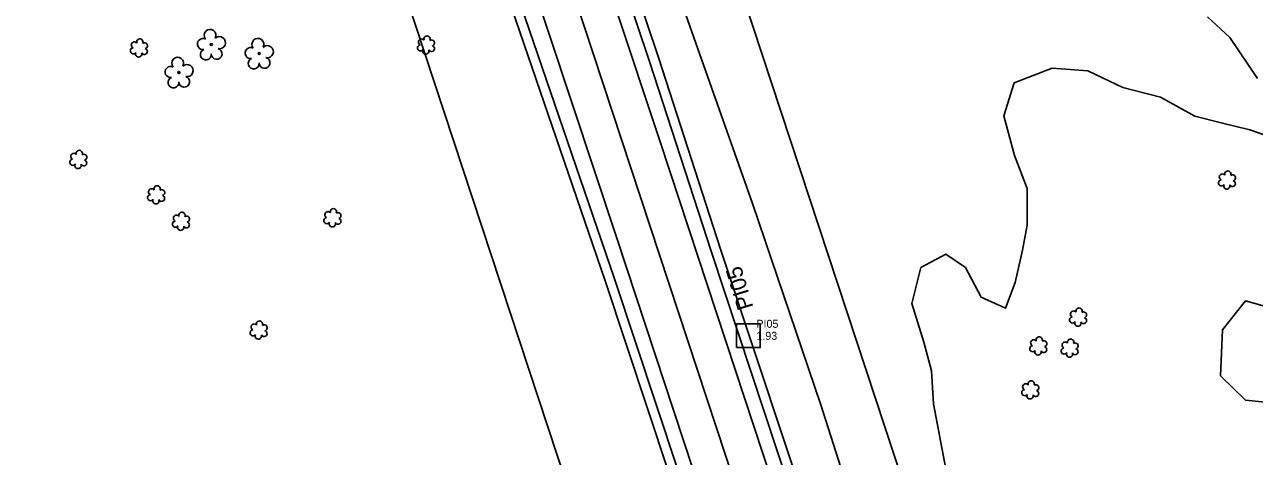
# Model space of a CAD drawing. Extents: x 3040896 to 3051146, y 687568 to 732976.
# Drawn here: x 3047203.4 to 3047587.6, y 707166.3 to 707301.1 of the extents above; entities that cross this region are included whole.
import ezdxf

# ---------------------------------------------------------------- set-up
doc = ezdxf.new("R2010")
doc.units = 0
for name, color, linetype in [('CTL Supplemental Horizontal and Vertical CELL', 7, 'Continuous'), ('CTL Supplemental Horizontal and Vertical Cogo Elevation', 7, 'Continuous'), ('CTL Supplemental Horizontal and Vertical Cogo Number', 7, 'Continuous'), ('CTL Supplemental Horizontal and Vertical Text', 7, 'Continuous'), ('Exist Horizontal Alignment', 7, 'Continuous'), ('Exist Right of Way Line', 7, 'Continuous'), ('Exist Roads EOP', 7, 'Continuous'), ('Exist Roads EOT', 7, 'Continuous'), ('Exist Utilities Telephone UG Cable', 7, 'Continuous'), ('Exist Utilities Telephone UG FO', 7, 'Continuous'), ('Exist Vegetation Hedge Row', 7, 'Continuous'), ('Exist Vegetation Shrub CELL', 7, 'Continuous'), ('Exist Vegetation Tree CELL', 7, 'Continuous'), ('Exist Vegetation Woods Line', 7, 'Continuous')]:
    doc.layers.add(name, color=color, linetype=linetype)

# ---------------------------------------------------------------- blocks, each defined once
blk = doc.blocks.new('CTL SUPPLEMENTAL HORIZONTAL AND VERTICAL')
at = {"layer": 'CTL Supplemental Horizontal and Vertical CELL'}
blk.add_line((0, 0), (0, 0), dxfattribs=at)
blk.add_lwpolyline([(-0.1043, 0.0004), (0.0005, 0.1052), (0.1055, 0.0002), (0.0007, -0.1047)], close=True, dxfattribs=at)

msp = doc.modelspace()

# ---------------------------------------------------------------- linework, layer by layer
at = {"layer": 'Exist Horizontal Alignment'}
msp.add_line((3047594.9, 706643.38), (3046911.98, 708714.96), dxfattribs=at)
at = {"layer": 'Exist Right of Way Line'}
for p, q in [((3047642.39, 706659.03), (3046959.47, 708730.62)), ((3047547.42, 706627.72), (3046864.5, 708699.31))]:
    msp.add_line(p, q, dxfattribs=at)
at = {"layer": 'Exist Roads EOP'}
for points in [[(3047438.61, 707167.78), (3047417.95, 707230.11), (3047398.61, 707289.64), (3047378.64, 707349.15), (3047362.44, 707398.44), (3047341.59, 707462.42), (3047319.63, 707528.92), (3047298.84, 707592.24), (3047270.17, 707677.54)], [(3047239.12, 707670.8), (3047270.43, 707576.84), (3047298.24, 707490.43), (3047324.62, 707411.11), (3047357.05, 707311.21), (3047387.54, 707222.12), (3047407.46, 707162.14)], [(3047438.61, 707167.78), (3047464.9, 707088.52), (3047494.4, 706999.75), (3047524.24, 706909.57), (3047554.46, 706817.95), (3047588.71, 706713.73), (3047610.14, 706646.87)]]:
    msp.add_lwpolyline(points, dxfattribs=at)
at = {"layer": 'Exist Roads EOT'}
for points in [[(3047434.12, 707166.93), (3047402.01, 707264.23), (3047373.94, 707348.79), (3047347.42, 707429.15), (3047322.79, 707504.47), (3047295.22, 707587.78), (3047265.95, 707676.36)], [(3047244.4, 707670.52), (3047268.54, 707597.35), (3047302.71, 707493.76), (3047332.17, 707404.47), (3047360.31, 707319.22), (3047388.38, 707234.46), (3047412.22, 707162.15)], [(3047605.06, 706645.31), (3047572.91, 706744.43), (3047538.27, 706850.95), (3047513.7, 706924.94), (3047482.15, 707021.46), (3047454.54, 707105.01), (3047434.12, 707166.93)]]:
    msp.add_lwpolyline(points, dxfattribs=at)
at = {"layer": 'Exist Utilities Telephone UG Cable'}
msp.add_lwpolyline([(3047404.62, 707161.2), (3047384.7, 707221.16), (3047354.21, 707310.26), (3047321.77, 707410.17), (3047295.38, 707489.49), (3047267.58, 707575.9), (3047236.27, 707669.85)], dxfattribs=at)
at = {"layer": 'Exist Utilities Telephone UG FO'}
for points in [[(3047441.46, 707168.72), (3047420.8, 707231.05), (3047401.46, 707290.58), (3047381.49, 707350.09), (3047365.29, 707399.37), (3047344.44, 707463.36), (3047322.48, 707529.86), (3047301.69, 707593.19), (3047273.02, 707678.5)], [(3047613, 706647.79), (3047591.57, 706714.66), (3047557.31, 706818.88), (3047527.09, 706910.51), (3047497.25, 707000.69), (3047467.74, 707089.47), (3047441.46, 707168.72)]]:
    msp.add_lwpolyline(points, dxfattribs=at)
at = {"layer": 'Exist Vegetation Hedge Row'}
msp.add_lwpolyline([(3047601.13, 707182.24), (3047584.76, 707183.93), (3047576.96, 707191.5), (3047577.6, 707205.85), (3047584.76, 707214.9), (3047600.36, 707210.52)], dxfattribs=at)
at = {"layer": 'Exist Vegetation Shrub CELL'}
for p, q in [((3047328.84, 707294.55), (3047328.84, 707294.55)), ((3047239.15, 707293.65), (3047239.15, 707293.65)), ((3047220.21, 707258.86), (3047220.21, 707258.86)), ((3047579.04, 707252.42), (3047579.04, 707252.42)), ((3047244.54, 707247.81), (3047244.54, 707247.81)), ((3047299.6, 707240.65), (3047299.6, 707240.65)), ((3047252.28, 707239.55), (3047252.28, 707239.55)), ((3047532.54, 707209.64), (3047532.54, 707209.64)), ((3047276.54, 707205.59), (3047276.54, 707205.59)), ((3047520.1, 707200.64), (3047520.1, 707200.64)), ((3047529.91, 707199.95), (3047529.91, 707199.95)), ((3047517.6, 707186.92), (3047517.6, 707186.92))]:
    msp.add_line(p, q, dxfattribs=at)
for centre, radius, start, end in [((3047237.67, 707294.78), 0.968, 35.8908, 245.4216), ((3047239.38, 707295.69), 0.99, 334.8391, 200.4717), ((3047240.82, 707294.52), 0.929, 284.4567, 126.0861), ((3047327.04, 707293.85), 0.955, 95.1099, 327.9534), ((3047327.36, 707295.68), 0.968, 35.8908, 245.4216), ((3047329.07, 707296.59), 0.99, 334.8391, 200.4717), ((3047330.48, 707293.63), 0.937, 204.9913, 73.4601), ((3047330.51, 707295.42), 0.929, 284.4567, 126.0861), ((3047237.35, 707292.95), 0.955, 95.1099, 327.9534), ((3047239.02, 707291.97), 0.984, 151.2797, 21.387), ((3047240.79, 707292.73), 0.937, 204.9913, 73.4601), ((3047328.71, 707292.87), 0.984, 151.2797, 21.387), ((3047218.73, 707259.98), 0.968, 35.8908, 245.4216), ((3047220.44, 707260.9), 0.99, 334.8391, 200.4717), ((3047221.88, 707259.73), 0.929, 284.4567, 126.0861), ((3047218.41, 707258.15), 0.955, 95.1099, 327.9534), ((3047220.08, 707257.17), 0.984, 151.2797, 21.387), ((3047221.85, 707257.93), 0.937, 204.9913, 73.4601), ((3047577.24, 707251.72), 0.955, 95.1099, 327.9534), ((3047577.56, 707253.55), 0.968, 35.8908, 245.4216), ((3047579.27, 707254.46), 0.99, 334.8391, 200.4717), ((3047580.68, 707251.5), 0.937, 204.9913, 73.4601), ((3047580.72, 707253.29), 0.929, 284.4567, 126.0861), ((3047243.06, 707248.93), 0.968, 35.8908, 245.4216), ((3047244.77, 707249.85), 0.99, 334.8391, 200.4717), ((3047246.21, 707248.68), 0.929, 284.4567, 126.0861), ((3047578.92, 707250.74), 0.984, 151.2797, 21.387), ((3047242.74, 707247.1), 0.955, 95.1099, 327.9534), ((3047244.41, 707246.12), 0.984, 151.2797, 21.387), ((3047246.18, 707246.88), 0.937, 204.9913, 73.4601), ((3047250.8, 707240.68), 0.968, 35.8908, 245.4216), ((3047252.51, 707241.59), 0.99, 334.8391, 200.4717), ((3047253.96, 707240.42), 0.929, 284.4567, 126.0861), ((3047297.8, 707239.94), 0.955, 95.1099, 327.9534), ((3047298.12, 707241.77), 0.968, 35.8908, 245.4216), ((3047299.83, 707242.69), 0.99, 334.8391, 200.4717), ((3047301.24, 707239.72), 0.937, 204.9913, 73.4601), ((3047301.27, 707241.52), 0.929, 284.4567, 126.0861), ((3047250.48, 707238.84), 0.955, 95.1099, 327.9534), ((3047252.15, 707237.87), 0.984, 151.2797, 21.387), ((3047253.92, 707238.62), 0.937, 204.9913, 73.4601), ((3047299.47, 707238.96), 0.984, 151.2797, 21.387), ((3047530.74, 707208.93), 0.955, 95.1099, 327.9534), ((3047531.06, 707210.76), 0.968, 35.8908, 245.4216), ((3047532.77, 707211.68), 0.99, 334.8391, 200.4717), ((3047534.21, 707210.51), 0.929, 284.4567, 126.0861), ((3047275.06, 707206.71), 0.968, 35.8908, 245.4216), ((3047276.77, 707207.63), 0.99, 334.8391, 200.4717), ((3047278.21, 707206.46), 0.929, 284.4567, 126.0861), ((3047532.41, 707207.95), 0.984, 151.2797, 21.387), ((3047534.18, 707208.71), 0.937, 204.9913, 73.4601), ((3047274.74, 707204.88), 0.955, 95.1099, 327.9534), ((3047276.41, 707203.9), 0.984, 151.2797, 21.387), ((3047278.18, 707204.66), 0.937, 204.9913, 73.4601), ((3047518.62, 707201.77), 0.968, 35.8908, 245.4216), ((3047520.33, 707202.68), 0.99, 334.8391, 200.4717), ((3047521.77, 707201.51), 0.929, 284.4567, 126.0861), ((3047530.14, 707201.99), 0.99, 334.8391, 200.4717), ((3047518.3, 707199.94), 0.955, 95.1099, 327.9534), ((3047519.97, 707198.96), 0.984, 151.2797, 21.387), ((3047521.74, 707199.71), 0.937, 204.9913, 73.4601), ((3047528.11, 707199.24), 0.955, 95.1099, 327.9534), ((3047528.42, 707201.07), 0.968, 35.8908, 245.4216), ((3047529.78, 707198.26), 0.984, 151.2797, 21.387), ((3047531.54, 707199.02), 0.937, 204.9913, 73.4601), ((3047531.58, 707200.81), 0.929, 284.4567, 126.0861), ((3047515.8, 707186.22), 0.955, 95.1099, 327.9534), ((3047516.12, 707188.05), 0.968, 35.8908, 245.4216), ((3047517.83, 707188.96), 0.99, 334.8391, 200.4717), ((3047519.24, 707185.99), 0.937, 204.9913, 73.4601), ((3047519.28, 707187.79), 0.929, 284.4567, 126.0861), ((3047517.48, 707185.24), 0.984, 151.2797, 21.387)]:
    msp.add_arc(centre, radius, start, end, dxfattribs=at)
at = {"layer": 'Exist Vegetation Tree CELL'}
for p, q in [((3047261.69, 707294.9), (3047261.69, 707294.9)), ((3047276.63, 707292.09), (3047276.63, 707292.09)), ((3047251.58, 707286.2), (3047251.58, 707286.2))]:
    msp.add_line(p, q, dxfattribs=at)
for centre in [(3047261.69, 707294.9), (3047276.63, 707292.09), (3047251.58, 707286.2)]:
    msp.add_circle(centre, 0.326, dxfattribs=at)
for centre, radius, start, end in [((3047261.3, 707297.77), 1.86, 330.1651, 219.7134), ((3047259.08, 707295.05), 1.73, 62.6636, 279.3457), ((3047264.24, 707295.49), 1.9, 257.1011, 134.1999), ((3047276.24, 707294.96), 1.86, 330.1651, 219.7134), ((3047279.18, 707292.67), 1.9, 257.1011, 134.1999), ((3047251.19, 707289.07), 1.86, 330.1651, 219.7134), ((3047259.99, 707291.78), 1.69, 111.5671, 6.231), ((3047263.36, 707292), 1.7, 181.2822, 74.56), ((3047274.02, 707292.24), 1.73, 62.6636, 279.3457), ((3047274.92, 707288.96), 1.69, 111.5671, 6.231), ((3047278.3, 707289.19), 1.7, 181.2822, 74.56), ((3047248.97, 707286.35), 1.73, 62.6636, 279.3457), ((3047254.13, 707286.78), 1.9, 257.1011, 134.1999), ((3047249.88, 707283.08), 1.69, 111.5671, 6.231), ((3047253.25, 707283.3), 1.7, 181.2822, 74.56)]:
    msp.add_arc(centre, radius, start, end, dxfattribs=at)
at = {"layer": 'Exist Vegetation Woods Line'}
for points in [[(3047452.15, 707182.39), (3047430.8, 707245.32), (3047397.73, 707338.71), (3047381.65, 707393.26), (3047355.98, 707470.9), (3047332.12, 707541.71), (3047308.88, 707607.71), (3047294.94, 707654.1), (3047286.18, 707685.43)], [(3047572.87, 707303.56), (3047579.91, 707297.15), (3047588.47, 707284.34)], [(3047597.06, 707264.45), (3047586.17, 707268.31), (3047577.21, 707270.5), (3047568.98, 707272.51), (3047558.17, 707278.52), (3047546.43, 707281.53), (3047535.47, 707286.73), (3047524.34, 707287.55), (3047512.47, 707282.99), (3047509.3, 707272.6), (3047512.62, 707260.26), (3047516.58, 707249.99), (3047516.54, 707238.54), (3047515.14, 707230.71), (3047512.84, 707220.58), (3047509.76, 707212.6), (3047502.19, 707216.04), (3047497.25, 707225.3), (3047491.15, 707229.52), (3047483.37, 707225.28), (3047480.49, 707214.09), (3047484.31, 707202.02), (3047486.64, 707193.06), (3047487.29, 707182.73)], [(3047461.48, 707153.1), (3047452.15, 707182.39)], [(3047487.29, 707182.73), (3047491.14, 707162.44)]]:
    msp.add_lwpolyline(points, dxfattribs=at)

# ---------------------------------------------------------------- block references
at = {"layer": 'CTL Supplemental Horizontal and Vertical CELL', "xscale": 50, "yscale": 49.99999999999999, "rotation": 44.99999999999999}
msp.add_blockref('CTL SUPPLEMENTAL HORIZONTAL AND VERTICAL', (3047429.47, 707203.98), dxfattribs=at)

# ---------------------------------------------------------------- texts
at = {"layer": 'CTL Supplemental Horizontal and Vertical Cogo Elevation'}
msp.add_text('1.93', height=2.5, dxfattribs=at).set_placement((3047431.97, 707202.73))
at = {"layer": 'CTL Supplemental Horizontal and Vertical Cogo Number'}
msp.add_text('PI05', height=2.5, dxfattribs=at).set_placement((3047431.97, 707206.48))
at = {"layer": 'CTL Supplemental Horizontal and Vertical Text'}
msp.add_text('PI05', height=5, rotation=106.9039, dxfattribs=at).set_placement((3047431.08, 707212.95))

doc.saveas('drawing.dxf')
